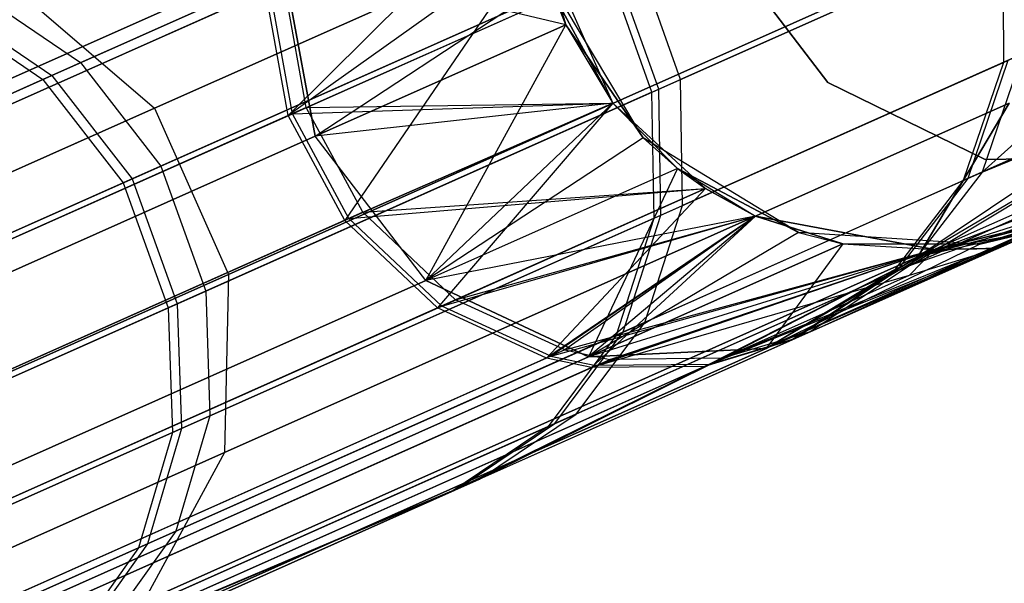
# Model space of a CAD drawing. Extents: x 0.3 to 7.1, y -3.38 to 3.38.
# Tile 594 of 604: x 6.48 to 6.74, y 1.15 to 1.3. Entities that reach past the tile are written whole.
import ezdxf

# ---------------------------------------------------------------- set-up
doc = ezdxf.new("R2010")
doc.units = 0
doc.header["$LTSCALE"] = 2.54
doc.layers.get('0').update_dxf_attribs({"linetype": 'CONTINUOUS'})

# ---------------------------------------------------------------- blocks, each defined once
blk = doc.blocks.new('SINGLES_AVVSTL_STL')
at = {"color": 0}
for p, q in [((6.51137, 1.27955, 18.83209), (6.71942, 1.37218, 18.18647)), ((6.51137, 1.27955, 18.83209), (6.71942, 1.37218, 18.18647)), ((6.71942, 1.37218, 22.5024), (6.51137, 1.27955, 21.85677)), ((6.71942, 1.37218, 22.5024), (6.51137, 1.27955, 21.85677)), ((6.49192, 1.29157, 53.21898), (6.6166, 1.34708, 52.89401)), ((6.49192, 1.29157, 53.21898), (6.6166, 1.34708, 52.89401)), ((6.60909, 1.34374, 56.5332), (6.48203, 1.28717, 56.20934)), ((6.60909, 1.34374, 56.5332), (6.48203, 1.28717, 56.20934)), ((6.48437, 1.28821, 60.12035), (6.61086, 1.34453, 59.79626)), ((6.48437, 1.28821, 60.12035), (6.61086, 1.34453, 59.79626)), ((6.611, 1.34187, 57.56742), (6.54655, 1.27764, 56.91467)), ((6.611, 1.34187, 57.56742), (6.54655, 1.27764, 56.91467)), ((6.72924, 1.26278, 52.54873), (6.81079, 1.33579, 51.88278)), ((6.72924, 1.26278, 52.54873), (6.81079, 1.33579, 51.88278)), ((6.53084, 1.23582, 18.83209), (6.73889, 1.32845, 18.18647)), ((6.53084, 1.23582, 18.83209), (6.73889, 1.32845, 18.18647)), ((6.73889, 1.32845, 22.5024), (6.53084, 1.23582, 21.85677)), ((6.73889, 1.32845, 22.5024), (6.53084, 1.23582, 21.85677)), ((6.73974, 1.32714, 52.55688), (6.64984, 1.28711, 52.89613)), ((6.73974, 1.32714, 52.55688), (6.64984, 1.28711, 52.89613)), ((6.61256, 1.3246, 57.56742), (6.54655, 1.27764, 56.91467)), ((6.61256, 1.3246, 57.56742), (6.54655, 1.27764, 56.91467)), ((6.61256, 1.3246, 57.56742), (6.56144, 1.25008, 56.91411)), ((6.61256, 1.3246, 57.56742), (6.56144, 1.25008, 56.91411)), ((6.61256, 1.3246, 23.18265), (6.61964, 1.30156, 23.18265)), ((6.61256, 1.3246, 23.18265), (6.61964, 1.30156, 23.18265)), ((6.61256, 1.3246, 57.56742), (6.63203, 1.28088, 57.56742)), ((6.61256, 1.3246, 57.56742), (6.63203, 1.28088, 57.56742)), ((6.64231, 1.28376, 56.53104), (6.73468, 1.32488, 56.8695)), ((6.64231, 1.28376, 56.53104), (6.73468, 1.32488, 56.8695)), ((6.64408, 1.28455, 59.79841), (6.73587, 1.32542, 59.4598)), ((6.64408, 1.28455, 59.79841), (6.73587, 1.32542, 59.4598)), ((6.73468, 1.32488, 56.8695), (6.73479, 1.29161, 56.87267)), ((6.73468, 1.32488, 56.8695), (6.73479, 1.29161, 56.87267)), ((6.68858, 1.28631, 1.9), (6.66064, 1.32291, 1.9)), ((6.66064, 1.32291, 1.7), (6.68858, 1.28631, 1.7)), ((6.66064, 1.32291, 1.7), (6.68858, 1.28631, 1.7)), ((6.68858, 1.28631, 1.9), (6.66064, 1.32291, 1.9)), ((6.34965, 1.23222, 18.75099), (6.54497, 1.31918, 18.14485)), ((6.34965, 1.23222, 18.75099), (6.54497, 1.31918, 18.14485)), ((6.54497, 1.31918, 22.54401), (6.34965, 1.23222, 21.93788)), ((6.54497, 1.31918, 22.54401), (6.34965, 1.23222, 21.93788)), ((6.51306, 1.26437, 53.22303), (6.63812, 1.32005, 52.89709)), ((6.51306, 1.26437, 53.22303), (6.63812, 1.32005, 52.89709)), ((6.55368, 1.27219, 18.14229), (6.54497, 1.31918, 18.14485)), ((6.55368, 1.27219, 18.14229), (6.54497, 1.31918, 18.14485)), ((6.54497, 1.31918, 22.54401), (6.55368, 1.27219, 22.54658)), ((6.61964, 1.30156, 23.18265), (6.54497, 1.31918, 22.54401)), ((6.61964, 1.30156, 23.18265), (6.54497, 1.31918, 22.54401)), ((6.54497, 1.31918, 22.54401), (6.55368, 1.27219, 22.54658)), ((6.64984, 1.28711, 52.89613), (6.63812, 1.32005, 52.89709)), ((6.64984, 1.28711, 52.89613), (6.63812, 1.32005, 52.89709)), ((6.63059, 1.31669, 56.53007), (6.50314, 1.25995, 56.20522)), ((6.63059, 1.31669, 56.53007), (6.50314, 1.25995, 56.20522)), ((6.50549, 1.261, 60.12446), (6.63236, 1.31749, 59.79938)), ((6.50549, 1.261, 60.12446), (6.63236, 1.31749, 59.79938)), ((6.64231, 1.28376, 56.53104), (6.63059, 1.31669, 56.53007)), ((6.64231, 1.28376, 56.53104), (6.63059, 1.31669, 56.53007)), ((6.64408, 1.28455, 59.79841), (6.63236, 1.31749, 59.79938)), ((6.64408, 1.28455, 59.79841), (6.63236, 1.31749, 59.79938)), ((6.79061, 1.31646, 57.21768), (6.73479, 1.29161, 56.87267)), ((6.79061, 1.31646, 57.21768), (6.73479, 1.29161, 56.87267)), ((6.54538, 1.31265, 52.51508), (6.34386, 1.22293, 53.13872)), ((6.54538, 1.31265, 52.51508), (6.34386, 1.22293, 53.13872)), ((6.55129, 1.27975, 52.51326), (6.54538, 1.31265, 52.51508)), ((6.55129, 1.27975, 52.51326), (6.54538, 1.31265, 52.51508)), ((6.55368, 1.27219, 18.14229), (6.61541, 1.31287, 17.50622)), ((6.55368, 1.27219, 18.14229), (6.61541, 1.31287, 17.50622)), ((6.64, 1.27181, 1.70622), (6.61541, 1.31287, 1.70622)), ((6.61541, 1.31287, 17.50622), (6.61964, 1.30156, 17.50622)), ((6.61541, 1.31287, 1.70622), (6.61964, 1.30156, 17.50622)), ((6.61541, 1.31287, 17.50622), (6.61964, 1.30156, 17.50622)), ((6.61541, 1.31287, 1.70622), (6.61964, 1.30156, 17.50622)), ((6.64, 1.27181, 1.70622), (6.61541, 1.31287, 1.70622)), ((6.54063, 1.31054, 56.91279), (6.33456, 1.21879, 56.29091)), ((6.54063, 1.31054, 56.91279), (6.33456, 1.21879, 56.29091)), ((6.33676, 1.21977, 60.03909), (6.54175, 1.31103, 59.41686)), ((6.33676, 1.21977, 60.03909), (6.54175, 1.31103, 59.41686)), ((6.46571, 1.30931, 53.21075), (6.49192, 1.29157, 53.21898)), ((6.46571, 1.30931, 53.21075), (6.49192, 1.29157, 53.21898)), ((6.47585, 1.31013, 18.82238), (6.51137, 1.27955, 18.83209)), ((6.47585, 1.31013, 18.82238), (6.51137, 1.27955, 18.83209)), ((6.47585, 1.31013, 21.86649), (6.51137, 1.27955, 21.85677)), ((6.47585, 1.31013, 21.86649), (6.51137, 1.27955, 21.85677)), ((6.54655, 1.27764, 56.91467), (6.54063, 1.31054, 56.91279)), ((6.54655, 1.27764, 56.91467), (6.54063, 1.31054, 56.91279)), ((6.54767, 1.27814, 59.41499), (6.54175, 1.31103, 59.41686)), ((6.54767, 1.27814, 59.41499), (6.54175, 1.31103, 59.41686)), ((6.54767, 1.27814, 59.41499), (6.61672, 1.30888, 58.76742)), ((6.54767, 1.27814, 59.41499), (6.61672, 1.30888, 58.76742)), ((6.55129, 1.27975, 52.51326), (6.61672, 1.30888, 51.88278)), ((6.55129, 1.27975, 52.51326), (6.61672, 1.30888, 51.88278)), ((6.61964, 1.30156, 23.18265), (6.61672, 1.30888, 51.88278)), ((6.61964, 1.30156, 23.18265), (6.61672, 1.30888, 51.88278)), ((6.63203, 1.28088, 51.88278), (6.61672, 1.30888, 51.88278)), ((6.63203, 1.28088, 51.88278), (6.61672, 1.30888, 51.88278)), ((6.61672, 1.30888, 58.76742), (6.63203, 1.28088, 58.76742)), ((6.63203, 1.28088, 57.56742), (6.61672, 1.30888, 58.76742)), ((6.63203, 1.28088, 57.56742), (6.61672, 1.30888, 58.76742)), ((6.61672, 1.30888, 58.76742), (6.63203, 1.28088, 58.76742)), ((6.45588, 1.30493, 56.21771), (6.48203, 1.28717, 56.20934)), ((6.45588, 1.30493, 56.21771), (6.48203, 1.28717, 56.20934)), ((6.4582, 1.30597, 60.11202), (6.48437, 1.28821, 60.12035)), ((6.4582, 1.30597, 60.11202), (6.48437, 1.28821, 60.12035)), ((6.61964, 1.30156, 17.50622), (6.55368, 1.27219, 18.14229)), ((6.61964, 1.30156, 17.50622), (6.55368, 1.27219, 18.14229)), ((6.55368, 1.27219, 22.54658), (6.61964, 1.30156, 23.18265)), ((6.55368, 1.27219, 22.54658), (6.61964, 1.30156, 23.18265)), ((6.58278, 1.23427, 18.14485), (6.61964, 1.30156, 17.50622)), ((6.58278, 1.23427, 18.14485), (6.61964, 1.30156, 17.50622)), ((6.61964, 1.30156, 17.50622), (6.64, 1.27181, 17.50622)), ((6.64, 1.27181, 1.70622), (6.61964, 1.30156, 17.50622)), ((6.64, 1.27181, 1.70622), (6.61964, 1.30156, 17.50622)), ((6.61964, 1.30156, 17.50622), (6.64, 1.27181, 17.50622)), ((6.61964, 1.30156, 23.18265), (6.63203, 1.28088, 51.88278)), ((6.61964, 1.30156, 23.18265), (6.63203, 1.28088, 51.88278)), ((6.61964, 1.30156, 23.18265), (6.63203, 1.28088, 23.18265)), ((6.61964, 1.30156, 23.18265), (6.63203, 1.28088, 23.18265)), ((6.80202, 1.30082, 17.50622), (6.71231, 1.24046, 18.17265)), ((6.80202, 1.30082, 17.50622), (6.71231, 1.24046, 18.17265)), ((6.73983, 1.29385, 52.55382), (6.65034, 1.254, 52.89152)), ((6.73983, 1.29385, 52.55382), (6.65034, 1.254, 52.89152)), ((6.73983, 1.29385, 52.55382), (6.72924, 1.26278, 52.54873)), ((6.73983, 1.29385, 52.55382), (6.72924, 1.26278, 52.54873)), ((6.16065, 1.14408, 53.78696), (6.49192, 1.29157, 53.21898)), ((6.16065, 1.14408, 53.78696), (6.49192, 1.29157, 53.21898)), ((6.49192, 1.29157, 53.21898), (6.51306, 1.26437, 53.22303)), ((6.49192, 1.29157, 53.21898), (6.51306, 1.26437, 53.22303)), ((6.64285, 1.25067, 56.53575), (6.73479, 1.29161, 56.87267)), ((6.64285, 1.25067, 56.53575), (6.73479, 1.29161, 56.87267)), ((6.64461, 1.25146, 59.79373), (6.73598, 1.29213, 59.45665)), ((6.64461, 1.25146, 59.79373), (6.73598, 1.29213, 59.45665)), ((6.73479, 1.29161, 56.87267), (6.72423, 1.26055, 56.87794)), ((6.73479, 1.29161, 56.87267), (6.72423, 1.26055, 56.87794)), ((6.73598, 1.29213, 59.45665), (6.72541, 1.26108, 59.45143)), ((6.73598, 1.29213, 59.45665), (6.72541, 1.26108, 59.45143)), ((6.1481, 1.13849, 60.68847), (6.48437, 1.28821, 60.12035)), ((6.1481, 1.13849, 60.68847), (6.48437, 1.28821, 60.12035)), ((6.48437, 1.28821, 60.12035), (6.50549, 1.261, 60.12446)), ((6.48437, 1.28821, 60.12035), (6.50549, 1.261, 60.12446)), ((6.71038, 1.23829, 52.54254), (6.79637, 1.29015, 51.88278)), ((6.71038, 1.23829, 52.54254), (6.79637, 1.29015, 51.88278)), ((6.71231, 1.24046, 22.51622), (6.79637, 1.29015, 23.18265)), ((6.71231, 1.24046, 22.51622), (6.79637, 1.29015, 23.18265)), ((6.72924, 1.26278, 52.54873), (6.79637, 1.29015, 51.88278)), ((6.72924, 1.26278, 52.54873), (6.79637, 1.29015, 51.88278)), ((6.48203, 1.28717, 56.20934), (6.17573, 1.15079, 55.68382)), ((6.48203, 1.28717, 56.20934), (6.17573, 1.15079, 55.68382)), ((6.48203, 1.28717, 56.20934), (6.50314, 1.25995, 56.20522)), ((6.48203, 1.28717, 56.20934), (6.50314, 1.25995, 56.20522)), ((6.5249, 1.23148, 53.22177), (6.64984, 1.28711, 52.89613)), ((6.5249, 1.23148, 53.22177), (6.64984, 1.28711, 52.89613)), ((6.65034, 1.254, 52.89152), (6.64984, 1.28711, 52.89613)), ((6.65034, 1.254, 52.89152), (6.64984, 1.28711, 52.89613)), ((6.72997, 1.26611, 1.9), (6.68858, 1.28631, 1.9)), ((6.68858, 1.28631, 1.7), (6.72997, 1.26611, 1.7)), ((6.68858, 1.28631, 1.7), (6.72997, 1.26611, 1.7)), ((6.68858, 1.28631, 1.7), (6.68858, 1.28631, 1.9)), ((6.72997, 1.26611, 1.9), (6.68858, 1.28631, 1.9)), ((6.68858, 1.28631, 1.7), (6.68858, 1.28631, 1.9)), ((6.72541, 1.26108, 59.45143), (6.77992, 1.28535, 59.11172)), ((6.72541, 1.26108, 59.45143), (6.77992, 1.28535, 59.11172)), ((6.64231, 1.28376, 56.53104), (6.51498, 1.22707, 56.2065)), ((6.64231, 1.28376, 56.53104), (6.51498, 1.22707, 56.2065)), ((6.51733, 1.22812, 60.12318), (6.64408, 1.28455, 59.79841)), ((6.51733, 1.22812, 60.12318), (6.64408, 1.28455, 59.79841)), ((6.64285, 1.25067, 56.53575), (6.64231, 1.28376, 56.53104)), ((6.64285, 1.25067, 56.53575), (6.64231, 1.28376, 56.53104)), ((6.64461, 1.25146, 59.79373), (6.64408, 1.28455, 59.79841)), ((6.64461, 1.25146, 59.79373), (6.64408, 1.28455, 59.79841)), ((6.77962, 1.28521, 57.22032), (6.72423, 1.26055, 56.87794)), ((6.77962, 1.28521, 57.22032), (6.72423, 1.26055, 56.87794)), ((6.5298, 1.18897, 18.82238), (6.73632, 1.28092, 18.18148)), ((6.5298, 1.18897, 18.82238), (6.73632, 1.28092, 18.18148)), ((6.73632, 1.28092, 22.50739), (6.5298, 1.18897, 21.86649)), ((6.73632, 1.28092, 22.50739), (6.5298, 1.18897, 21.86649)), ((6.54767, 1.27814, 59.41499), (6.63203, 1.28088, 58.76742)), ((6.54767, 1.27814, 59.41499), (6.63203, 1.28088, 58.76742)), ((6.55129, 1.27975, 52.51326), (6.63203, 1.28088, 51.88278)), ((6.55129, 1.27975, 52.51326), (6.63203, 1.28088, 51.88278)), ((6.63203, 1.28088, 23.18265), (6.55368, 1.27219, 22.54658)), ((6.63203, 1.28088, 23.18265), (6.55368, 1.27219, 22.54658)), ((6.63203, 1.28088, 57.56742), (6.56144, 1.25008, 56.91411)), ((6.63203, 1.28088, 57.56742), (6.56144, 1.25008, 56.91411)), ((6.56255, 1.25058, 59.41555), (6.63203, 1.28088, 58.76742)), ((6.56255, 1.25058, 59.41555), (6.63203, 1.28088, 58.76742)), ((6.56618, 1.25219, 52.5138), (6.63203, 1.28088, 51.88278)), ((6.56618, 1.25219, 52.5138), (6.63203, 1.28088, 51.88278)), ((6.63203, 1.28088, 23.18265), (6.58278, 1.23427, 22.54401)), ((6.63203, 1.28088, 23.18265), (6.58278, 1.23427, 22.54401)), ((6.63203, 1.28088, 57.56742), (6.58587, 1.22702, 56.91105)), ((6.63203, 1.28088, 57.56742), (6.58587, 1.22702, 56.91105)), ((6.63203, 1.28088, 23.18265), (6.63203, 1.28088, 51.88278)), ((6.63203, 1.28088, 23.18265), (6.63203, 1.28088, 51.88278)), ((6.63203, 1.28088, 23.18265), (6.65643, 1.25843, 51.88278)), ((6.65643, 1.25843, 51.88278), (6.63203, 1.28088, 51.88278)), ((6.63203, 1.28088, 23.18265), (6.65643, 1.25843, 51.88278)), ((6.63203, 1.28088, 23.18265), (6.64901, 1.26376, 23.18265)), ((6.63203, 1.28088, 23.18265), (6.64901, 1.26376, 23.18265)), ((6.65643, 1.25843, 51.88278), (6.63203, 1.28088, 51.88278)), ((6.63203, 1.28088, 58.76742), (6.65643, 1.25843, 58.76742)), ((6.63203, 1.28088, 57.56742), (6.63203, 1.28088, 58.76742)), ((6.63203, 1.28088, 57.56742), (6.63203, 1.28088, 58.76742)), ((6.63203, 1.28088, 57.56742), (6.65643, 1.25843, 57.56742)), ((6.63203, 1.28088, 58.76742), (6.65643, 1.25843, 58.76742)), ((6.63203, 1.28088, 57.56742), (6.65643, 1.25843, 57.56742)), ((6.73632, 1.28092, 18.18148), (6.71231, 1.24046, 18.17265)), ((6.73632, 1.28092, 18.18148), (6.71231, 1.24046, 18.17265)), ((6.71231, 1.24046, 22.51622), (6.73632, 1.28092, 22.50739)), ((6.71231, 1.24046, 22.51622), (6.73632, 1.28092, 22.50739)), ((6.1764, 1.13041, 19.41024), (6.51137, 1.27955, 18.83209)), ((6.1764, 1.13041, 19.41024), (6.51137, 1.27955, 18.83209)), ((6.51137, 1.27955, 21.85677), (6.1764, 1.13041, 21.27863)), ((6.51137, 1.27955, 21.85677), (6.1764, 1.13041, 21.27863)), ((6.54655, 1.27764, 56.91467), (6.34108, 1.18616, 56.29459)), ((6.54655, 1.27764, 56.91467), (6.34108, 1.18616, 56.29459)), ((6.34328, 1.18714, 60.03543), (6.54767, 1.27814, 59.41499)), ((6.34328, 1.18714, 60.03543), (6.54767, 1.27814, 59.41499)), ((6.55129, 1.27975, 52.51326), (6.35035, 1.19029, 53.13511)), ((6.55129, 1.27975, 52.51326), (6.35035, 1.19029, 53.13511)), ((6.51137, 1.27955, 18.83209), (6.53084, 1.23582, 18.83209)), ((6.51137, 1.27955, 18.83209), (6.53084, 1.23582, 18.83209)), ((6.51137, 1.27955, 21.85677), (6.53084, 1.23582, 21.85677)), ((6.51137, 1.27955, 21.85677), (6.53084, 1.23582, 21.85677)), ((6.56144, 1.25008, 56.91411), (6.54655, 1.27764, 56.91467)), ((6.56144, 1.25008, 56.91411), (6.54655, 1.27764, 56.91467)), ((6.56255, 1.25058, 59.41555), (6.54767, 1.27814, 59.41499)), ((6.56255, 1.25058, 59.41555), (6.54767, 1.27814, 59.41499)), ((6.56618, 1.25219, 52.5138), (6.55129, 1.27975, 52.51326)), ((6.56618, 1.25219, 52.5138), (6.55129, 1.27975, 52.51326)), ((6.55368, 1.27219, 18.14229), (6.35914, 1.18557, 18.74598)), ((6.55368, 1.27219, 18.14229), (6.35914, 1.18557, 18.74598)), ((6.35914, 1.18557, 21.94289), (6.55368, 1.27219, 22.54658)), ((6.35914, 1.18557, 21.94289), (6.55368, 1.27219, 22.54658)), ((6.58278, 1.23427, 18.14485), (6.55368, 1.27219, 18.14229)), ((6.58278, 1.23427, 18.14485), (6.55368, 1.27219, 18.14229)), ((6.58278, 1.23427, 22.54401), (6.55368, 1.27219, 22.54658)), ((6.58278, 1.23427, 22.54401), (6.55368, 1.27219, 22.54658)), ((6.64, 1.27181, 17.50622), (6.58278, 1.23427, 18.14485)), ((6.64, 1.27181, 17.50622), (6.58278, 1.23427, 18.14485)), ((6.68086, 1.24688, 1.70622), (6.64, 1.27181, 1.70622)), ((6.64, 1.27181, 17.50622), (6.64901, 1.26376, 17.50622)), ((6.64, 1.27181, 1.70622), (6.64, 1.27181, 17.50622)), ((6.64, 1.27181, 1.70622), (6.64, 1.27181, 17.50622)), ((6.64, 1.27181, 1.70622), (6.64901, 1.26376, 17.50622)), ((6.64, 1.27181, 17.50622), (6.64901, 1.26376, 17.50622)), ((6.64, 1.27181, 1.70622), (6.64901, 1.26376, 17.50622)), ((6.68086, 1.24688, 1.70622), (6.64, 1.27181, 1.70622)), ((6.78142, 1.27124, 17.50622), (6.71231, 1.24046, 18.17265)), ((6.78142, 1.27124, 17.50622), (6.71231, 1.24046, 18.17265)), ((6.78142, 1.27124, 23.18265), (6.71231, 1.24046, 22.51622)), ((6.78142, 1.27124, 23.18265), (6.71231, 1.24046, 22.51622)), ((6.71038, 1.23829, 52.54254), (6.77885, 1.26877, 51.88278)), ((6.71038, 1.23829, 52.54254), (6.77885, 1.26877, 51.88278)), ((6.77601, 1.2666, 1.9), (6.72997, 1.26611, 1.9)), ((6.72997, 1.26611, 1.7), (6.77601, 1.2666, 1.7)), ((6.72997, 1.26611, 1.7), (6.77601, 1.2666, 1.7)), ((6.77601, 1.2666, 1.9), (6.72997, 1.26611, 1.9)), ((6.72997, 1.26611, 1.7), (6.72997, 1.26611, 1.9)), ((6.72997, 1.26611, 1.7), (6.72997, 1.26611, 1.9)), ((6.18079, 1.11643, 53.79274), (6.51306, 1.26437, 53.22303)), ((6.18079, 1.11643, 53.79274), (6.51306, 1.26437, 53.22303)), ((6.51306, 1.26437, 53.22303), (6.5249, 1.23148, 53.22177)), ((6.51306, 1.26437, 53.22303), (6.5249, 1.23148, 53.22177)), ((6.64901, 1.26376, 17.50622), (6.58278, 1.23427, 18.14485)), ((6.64901, 1.26376, 17.50622), (6.58278, 1.23427, 18.14485)), ((6.64901, 1.26376, 23.18265), (6.58278, 1.23427, 22.54401)), ((6.64901, 1.26376, 23.18265), (6.58278, 1.23427, 22.54401)), ((6.64901, 1.26376, 17.50622), (6.62561, 1.21413, 18.15197)), ((6.64901, 1.26376, 17.50622), (6.62561, 1.21413, 18.15197)), ((6.72924, 1.26278, 52.54873), (6.64042, 1.22324, 52.88387)), ((6.72924, 1.26278, 52.54873), (6.64042, 1.22324, 52.88387)), ((6.64901, 1.26376, 17.50622), (6.68086, 1.24688, 17.50622)), ((6.68086, 1.24688, 1.70622), (6.64901, 1.26376, 17.50622)), ((6.68086, 1.24688, 1.70622), (6.64901, 1.26376, 17.50622)), ((6.64901, 1.26376, 17.50622), (6.68086, 1.24688, 17.50622)), ((6.64901, 1.26376, 23.18265), (6.65643, 1.25843, 51.88278)), ((6.64901, 1.26376, 23.18265), (6.65643, 1.25843, 51.88278)), ((6.64901, 1.26376, 23.18265), (6.66959, 1.25121, 51.88278)), ((6.64901, 1.26376, 23.18265), (6.66959, 1.25121, 23.18265)), ((6.64901, 1.26376, 23.18265), (6.66959, 1.25121, 51.88278)), ((6.64901, 1.26376, 23.18265), (6.66959, 1.25121, 23.18265)), ((6.72924, 1.26278, 52.54873), (6.71038, 1.23829, 52.54254)), ((6.72924, 1.26278, 52.54873), (6.71038, 1.23829, 52.54254)), ((6.71231, 1.24046, 18.17265), (6.77235, 1.26326, 17.50622)), ((6.71231, 1.24046, 18.17265), (6.77235, 1.26326, 17.50622)), ((6.16819, 1.11082, 60.69431), (6.50549, 1.261, 60.12446)), ((6.16819, 1.11082, 60.69431), (6.50549, 1.261, 60.12446)), ((6.50314, 1.25995, 56.20522), (6.19591, 1.12316, 55.6781)), ((6.50314, 1.25995, 56.20522), (6.19591, 1.12316, 55.6781)), ((6.50314, 1.25995, 56.20522), (6.51498, 1.22707, 56.2065)), ((6.50314, 1.25995, 56.20522), (6.51498, 1.22707, 56.2065)), ((6.50549, 1.261, 60.12446), (6.51733, 1.22812, 60.12318)), ((6.50549, 1.261, 60.12446), (6.51733, 1.22812, 60.12318)), ((6.63298, 1.21992, 56.54358), (6.72423, 1.26055, 56.87794)), ((6.63298, 1.21992, 56.54358), (6.72423, 1.26055, 56.87794)), ((6.63474, 1.22071, 59.78594), (6.72541, 1.26108, 59.45143)), ((6.63474, 1.22071, 59.78594), (6.72541, 1.26108, 59.45143)), ((6.72423, 1.26055, 56.87794), (6.70542, 1.23608, 56.88436)), ((6.72423, 1.26055, 56.87794), (6.70542, 1.23608, 56.88436)), ((6.7603, 1.26051, 57.22356), (6.70542, 1.23608, 56.88436)), ((6.7603, 1.26051, 57.22356), (6.70542, 1.23608, 56.88436)), ((6.72541, 1.26108, 59.45143), (6.70659, 1.2366, 59.44506)), ((6.72541, 1.26108, 59.45143), (6.70659, 1.2366, 59.44506)), ((6.70659, 1.2366, 59.44506), (6.76059, 1.26065, 59.10852)), ((6.70659, 1.2366, 59.44506), (6.76059, 1.26065, 59.10852)), ((6.73332, 1.24271, 57.22728), (6.7603, 1.26051, 57.22356)), ((6.73332, 1.24271, 57.22728), (6.7603, 1.26051, 57.22356)), ((6.76059, 1.26065, 59.10852), (6.73361, 1.24284, 59.10483)), ((6.76059, 1.26065, 59.10852), (6.73361, 1.24284, 59.10483)), ((6.56255, 1.25058, 59.41555), (6.65643, 1.25843, 58.76742)), ((6.56255, 1.25058, 59.41555), (6.65643, 1.25843, 58.76742)), ((6.56618, 1.25219, 52.5138), (6.65643, 1.25843, 51.88278)), ((6.56618, 1.25219, 52.5138), (6.65643, 1.25843, 51.88278)), ((6.65643, 1.25843, 57.56742), (6.58587, 1.22702, 56.91105)), ((6.65643, 1.25843, 57.56742), (6.58587, 1.22702, 56.91105)), ((6.58699, 1.22752, 59.41859), (6.65643, 1.25843, 58.76742)), ((6.58699, 1.22752, 59.41859), (6.65643, 1.25843, 58.76742)), ((6.59063, 1.22914, 52.51676), (6.65643, 1.25843, 51.88278)), ((6.59063, 1.22914, 52.51676), (6.65643, 1.25843, 51.88278)), ((6.65643, 1.25843, 57.56742), (6.61458, 1.21384, 56.90612)), ((6.65643, 1.25843, 57.56742), (6.61458, 1.21384, 56.90612)), ((6.66959, 1.25121, 51.88278), (6.65643, 1.25843, 51.88278)), ((6.66959, 1.25121, 51.88278), (6.65643, 1.25843, 51.88278)), ((6.65643, 1.25843, 58.76742), (6.66959, 1.25121, 58.76742)), ((6.65643, 1.25843, 57.56742), (6.65643, 1.25843, 58.76742)), ((6.65643, 1.25843, 57.56742), (6.65643, 1.25843, 58.76742)), ((6.65643, 1.25843, 57.56742), (6.66959, 1.25121, 57.56742)), ((6.65643, 1.25843, 58.76742), (6.66959, 1.25121, 58.76742)), ((6.65643, 1.25843, 57.56742), (6.66959, 1.25121, 57.56742)), ((6.68394, 1.22072, 52.53541), (6.76239, 1.25645, 51.88278)), ((6.68394, 1.22072, 52.53541), (6.76239, 1.25645, 51.88278)), ((6.71038, 1.23829, 52.54254), (6.76239, 1.25645, 51.88278)), ((6.71038, 1.23829, 52.54254), (6.76239, 1.25645, 51.88278)), ((6.76239, 1.25645, 23.18265), (6.71231, 1.24046, 22.51622)), ((6.76239, 1.25645, 23.18265), (6.71231, 1.24046, 22.51622)), ((6.73332, 1.24271, 57.22728), (6.76239, 1.25645, 57.56742)), ((6.73332, 1.24271, 57.22728), (6.76239, 1.25645, 57.56742)), ((6.76239, 1.25645, 58.76742), (6.73361, 1.24284, 59.10483)), ((6.76239, 1.25645, 58.76742), (6.73361, 1.24284, 59.10483)), ((6.56618, 1.25219, 52.5138), (6.36507, 1.16265, 53.13619)), ((6.56618, 1.25219, 52.5138), (6.36507, 1.16265, 53.13619)), ((6.52597, 1.19863, 53.21568), (6.65034, 1.254, 52.89152)), ((6.52597, 1.19863, 53.21568), (6.65034, 1.254, 52.89152)), ((6.59063, 1.22914, 52.51676), (6.56618, 1.25219, 52.5138)), ((6.59063, 1.22914, 52.51676), (6.56618, 1.25219, 52.5138)), ((6.64042, 1.22324, 52.88387), (6.65034, 1.254, 52.89152)), ((6.64042, 1.22324, 52.88387), (6.65034, 1.254, 52.89152)), ((6.56144, 1.25008, 56.91411), (6.35579, 1.15852, 56.29348)), ((6.56144, 1.25008, 56.91411), (6.35579, 1.15852, 56.29348)), ((6.35799, 1.1595, 60.03653), (6.56255, 1.25058, 59.41555)), ((6.35799, 1.1595, 60.03653), (6.56255, 1.25058, 59.41555)), ((6.64285, 1.25067, 56.53575), (6.5161, 1.19424, 56.2127)), ((6.64285, 1.25067, 56.53575), (6.5161, 1.19424, 56.2127)), ((6.51844, 1.19528, 60.11702), (6.64461, 1.25146, 59.79373)), ((6.51844, 1.19528, 60.11702), (6.64461, 1.25146, 59.79373)), ((6.58587, 1.22702, 56.91105), (6.56144, 1.25008, 56.91411)), ((6.58587, 1.22702, 56.91105), (6.56144, 1.25008, 56.91411)), ((6.58699, 1.22752, 59.41859), (6.56255, 1.25058, 59.41555)), ((6.58699, 1.22752, 59.41859), (6.56255, 1.25058, 59.41555)), ((6.66959, 1.25121, 23.18265), (6.58278, 1.23427, 22.54401)), ((6.66959, 1.25121, 23.18265), (6.58278, 1.23427, 22.54401)), ((6.58699, 1.22752, 59.41859), (6.66959, 1.25121, 58.76742)), ((6.58699, 1.22752, 59.41859), (6.66959, 1.25121, 58.76742)), ((6.59063, 1.22914, 52.51676), (6.66959, 1.25121, 51.88278)), ((6.59063, 1.22914, 52.51676), (6.66959, 1.25121, 51.88278)), ((6.66959, 1.25121, 57.56742), (6.61458, 1.21384, 56.90612)), ((6.66959, 1.25121, 57.56742), (6.61458, 1.21384, 56.90612)), ((6.66959, 1.25121, 58.76742), (6.61571, 1.21434, 59.42348)), ((6.66959, 1.25121, 58.76742), (6.61571, 1.21434, 59.42348)), ((6.66959, 1.25121, 51.88278), (6.61938, 1.21598, 52.52152)), ((6.66959, 1.25121, 51.88278), (6.61938, 1.21598, 52.52152)), ((6.66959, 1.25121, 23.18265), (6.62561, 1.21413, 22.5369)), ((6.66959, 1.25121, 23.18265), (6.62561, 1.21413, 22.5369)), ((6.66959, 1.25121, 57.56742), (6.62639, 1.21135, 56.9038)), ((6.66959, 1.25121, 57.56742), (6.62639, 1.21135, 56.9038)), ((6.63298, 1.21992, 56.54358), (6.64285, 1.25067, 56.53575)), ((6.63298, 1.21992, 56.54358), (6.64285, 1.25067, 56.53575)), ((6.63474, 1.22071, 59.78594), (6.64461, 1.25146, 59.79373)), ((6.63474, 1.22071, 59.78594), (6.64461, 1.25146, 59.79373)), ((6.75167, 1.25088, 51.88278), (6.66099, 1.21381, 52.52999)), ((6.75167, 1.25088, 51.88278), (6.66099, 1.21381, 52.52999)), ((6.66959, 1.25121, 23.18265), (6.66959, 1.25121, 51.88278)), ((6.66959, 1.25121, 23.18265), (6.66959, 1.25121, 51.88278)), ((6.66959, 1.25121, 23.18265), (6.69258, 1.24394, 23.18265)), ((6.69258, 1.24394, 23.18265), (6.66959, 1.25121, 51.88278)), ((6.69258, 1.24394, 23.18265), (6.66959, 1.25121, 51.88278)), ((6.71663, 1.24239, 51.88278), (6.66959, 1.25121, 51.88278)), ((6.66959, 1.25121, 23.18265), (6.69258, 1.24394, 23.18265)), ((6.71663, 1.24239, 51.88278), (6.66959, 1.25121, 51.88278)), ((6.66959, 1.25121, 58.76742), (6.71663, 1.24239, 58.76742)), ((6.66959, 1.25121, 57.56742), (6.66959, 1.25121, 58.76742)), ((6.66959, 1.25121, 57.56742), (6.71663, 1.24239, 57.56742)), ((6.66959, 1.25121, 58.76742), (6.71663, 1.24239, 58.76742)), ((6.66959, 1.25121, 57.56742), (6.66959, 1.25121, 58.76742)), ((6.66959, 1.25121, 57.56742), (6.71663, 1.24239, 57.56742)), ((6.75167, 1.25088, 23.18265), (6.67235, 1.21636, 22.52687)), ((6.75167, 1.25088, 23.18265), (6.67235, 1.21636, 22.52687)), ((6.68394, 1.22072, 52.53541), (6.75167, 1.25088, 51.88278)), ((6.68394, 1.22072, 52.53541), (6.75167, 1.25088, 51.88278)), ((6.75167, 1.25088, 17.50622), (6.71231, 1.24046, 18.17265)), ((6.75167, 1.25088, 17.50622), (6.71231, 1.24046, 18.17265)), ((6.75167, 1.25088, 23.18265), (6.71231, 1.24046, 22.51622)), ((6.75167, 1.25088, 23.18265), (6.71231, 1.24046, 22.51622)), ((6.75167, 1.25088, 51.88278), (6.71663, 1.24239, 51.88278)), ((6.75167, 1.25088, 51.88278), (6.71663, 1.24239, 51.88278)), ((6.71663, 1.24239, 58.76742), (6.75167, 1.25088, 58.76742)), ((6.71663, 1.24239, 57.56742), (6.75167, 1.25088, 57.56742)), ((6.71663, 1.24239, 58.76742), (6.75167, 1.25088, 58.76742)), ((6.71663, 1.24239, 57.56742), (6.75167, 1.25088, 57.56742)), ((6.75167, 1.25088, 1.70622), (6.72863, 1.2438, 1.70622)), ((6.75167, 1.25088, 17.50622), (6.72863, 1.2438, 1.70622)), ((6.75167, 1.25088, 1.70622), (6.72863, 1.2438, 1.70622)), ((6.75167, 1.25088, 17.50622), (6.72863, 1.2438, 1.70622)), ((6.73332, 1.24271, 57.22728), (6.75167, 1.25088, 57.56742)), ((6.73332, 1.24271, 57.22728), (6.75167, 1.25088, 57.56742)), ((6.73361, 1.24284, 59.10483), (6.75167, 1.25088, 58.76742)), ((6.73361, 1.24284, 59.10483), (6.75167, 1.25088, 58.76742)), ((6.68086, 1.24688, 17.50622), (6.62561, 1.21413, 18.15197)), ((6.68086, 1.24688, 17.50622), (6.62561, 1.21413, 18.15197)), ((6.74036, 1.24664, 17.50622), (6.67235, 1.21636, 18.162)), ((6.74036, 1.24664, 17.50622), (6.67235, 1.21636, 18.162)), ((6.74036, 1.24664, 23.18265), (6.67235, 1.21636, 22.52687)), ((6.74036, 1.24664, 23.18265), (6.67235, 1.21636, 22.52687)), ((6.72863, 1.2438, 1.70622), (6.68086, 1.24688, 1.70622)), ((6.68086, 1.24688, 17.50622), (6.69258, 1.24394, 17.50622)), ((6.68086, 1.24688, 1.70622), (6.68086, 1.24688, 17.50622)), ((6.68086, 1.24688, 1.70622), (6.68086, 1.24688, 17.50622)), ((6.68086, 1.24688, 1.70622), (6.69258, 1.24394, 17.50622)), ((6.68086, 1.24688, 17.50622), (6.69258, 1.24394, 17.50622)), ((6.68086, 1.24688, 1.70622), (6.69258, 1.24394, 17.50622)), ((6.72863, 1.2438, 1.70622), (6.68086, 1.24688, 1.70622)), ((6.74036, 1.24664, 17.50622), (6.71231, 1.24046, 18.17265)), ((6.74036, 1.24664, 17.50622), (6.71231, 1.24046, 18.17265)), ((6.71663, 1.24239, 23.18265), (6.74036, 1.24664, 23.18265)), ((6.74036, 1.24664, 23.18265), (6.71663, 1.24239, 51.88278)), ((6.74036, 1.24664, 23.18265), (6.71663, 1.24239, 51.88278)), ((6.71663, 1.24239, 23.18265), (6.74036, 1.24664, 23.18265)), ((6.72863, 1.2438, 17.50622), (6.74036, 1.24664, 17.50622)), ((6.74036, 1.24664, 17.50622), (6.72863, 1.2438, 1.70622)), ((6.74036, 1.24664, 17.50622), (6.72863, 1.2438, 1.70622)), ((6.72863, 1.2438, 17.50622), (6.74036, 1.24664, 17.50622)), ((6.62561, 1.21413, 18.15197), (6.69258, 1.24394, 17.50622)), ((6.62561, 1.21413, 18.15197), (6.69258, 1.24394, 17.50622)), ((6.69258, 1.24394, 23.18265), (6.62561, 1.21413, 22.5369)), ((6.69258, 1.24394, 23.18265), (6.62561, 1.21413, 22.5369)), ((6.69258, 1.24394, 17.50622), (6.67235, 1.21636, 18.162)), ((6.69258, 1.24394, 17.50622), (6.67235, 1.21636, 18.162)), ((6.69258, 1.24394, 17.50622), (6.72863, 1.2438, 17.50622)), ((6.72863, 1.2438, 1.70622), (6.69258, 1.24394, 17.50622)), ((6.72863, 1.2438, 1.70622), (6.69258, 1.24394, 17.50622)), ((6.69258, 1.24394, 17.50622), (6.72863, 1.2438, 17.50622)), ((6.69258, 1.24394, 23.18265), (6.71663, 1.24239, 51.88278)), ((6.69258, 1.24394, 23.18265), (6.71663, 1.24239, 23.18265)), ((6.69258, 1.24394, 23.18265), (6.71663, 1.24239, 51.88278)), ((6.69258, 1.24394, 23.18265), (6.71663, 1.24239, 23.18265)), ((6.61571, 1.21434, 59.42348), (6.71663, 1.24239, 58.76742)), ((6.61571, 1.21434, 59.42348), (6.71663, 1.24239, 58.76742)), ((6.61938, 1.21598, 52.52152), (6.71663, 1.24239, 51.88278)), ((6.61938, 1.21598, 52.52152), (6.71663, 1.24239, 51.88278)), ((6.71663, 1.24239, 23.18265), (6.62561, 1.21413, 22.5369)), ((6.71663, 1.24239, 23.18265), (6.62561, 1.21413, 22.5369)), ((6.71663, 1.24239, 57.56742), (6.62639, 1.21135, 56.9038)), ((6.71663, 1.24239, 57.56742), (6.62639, 1.21135, 56.9038)), ((6.62752, 1.21186, 59.42578), (6.71663, 1.24239, 58.76742)), ((6.62752, 1.21186, 59.42578), (6.71663, 1.24239, 58.76742)), ((6.6312, 1.2135, 52.52375), (6.71663, 1.24239, 51.88278)), ((6.6312, 1.2135, 52.52375), (6.71663, 1.24239, 51.88278)), ((6.65727, 1.21215, 59.43217), (6.73361, 1.24284, 59.10483)), ((6.65727, 1.21215, 59.43217), (6.73361, 1.24284, 59.10483)), ((6.71663, 1.24239, 58.76742), (6.65727, 1.21215, 59.43217)), ((6.71663, 1.24239, 58.76742), (6.65727, 1.21215, 59.43217)), ((6.71663, 1.24239, 51.88278), (6.66099, 1.21381, 52.52999)), ((6.71663, 1.24239, 51.88278), (6.66099, 1.21381, 52.52999)), ((6.72863, 1.2438, 17.50622), (6.67235, 1.21636, 18.162)), ((6.72863, 1.2438, 17.50622), (6.67235, 1.21636, 18.162)), ((6.71663, 1.24239, 23.18265), (6.67235, 1.21636, 22.52687)), ((6.71663, 1.24239, 23.18265), (6.67235, 1.21636, 22.52687)), ((6.73332, 1.24271, 57.22728), (6.67904, 1.21854, 56.89174)), ((6.73332, 1.24271, 57.22728), (6.67904, 1.21854, 56.89174)), ((6.68019, 1.21905, 59.43774), (6.73361, 1.24284, 59.10483)), ((6.68019, 1.21905, 59.43774), (6.73361, 1.24284, 59.10483)), ((6.73332, 1.24271, 57.22728), (6.70996, 1.23561, 57.2301)), ((6.73332, 1.24271, 57.22728), (6.70996, 1.23561, 57.2301)), ((6.71663, 1.24239, 57.56742), (6.70996, 1.23561, 57.2301)), ((6.71663, 1.24239, 57.56742), (6.70996, 1.23561, 57.2301)), ((6.71663, 1.24239, 58.76742), (6.73361, 1.24284, 59.10483)), ((6.71663, 1.24239, 58.76742), (6.73361, 1.24284, 59.10483)), ((6.71663, 1.24239, 57.56742), (6.73332, 1.24271, 57.22728)), ((6.71663, 1.24239, 57.56742), (6.73332, 1.24271, 57.22728)), ((6.71663, 1.24239, 23.18265), (6.71663, 1.24239, 51.88278)), ((6.71663, 1.24239, 23.18265), (6.71663, 1.24239, 51.88278)), ((6.71663, 1.24239, 57.56742), (6.71663, 1.24239, 58.76742)), ((6.71663, 1.24239, 57.56742), (6.71663, 1.24239, 58.76742)), ((6.72863, 1.2438, 1.70622), (6.72863, 1.2438, 17.50622)), ((6.72863, 1.2438, 1.70622), (6.72863, 1.2438, 17.50622)), ((6.50849, 1.14972, 18.80517), (6.71231, 1.24046, 18.17265)), ((6.50849, 1.14972, 18.80517), (6.71231, 1.24046, 18.17265)), ((6.71231, 1.24046, 22.51622), (6.50849, 1.14972, 21.8837)), ((6.71231, 1.24046, 22.51622), (6.50849, 1.14972, 21.8837)), ((6.71231, 1.24046, 18.17265), (6.67235, 1.21636, 18.162)), ((6.71231, 1.24046, 18.17265), (6.67235, 1.21636, 18.162)), ((6.67235, 1.21636, 22.52687), (6.71231, 1.24046, 22.51622)), ((6.67235, 1.21636, 22.52687), (6.71231, 1.24046, 22.51622)), ((6.61676, 1.19661, 59.77646), (6.70659, 1.2366, 59.44506)), ((6.61676, 1.19661, 59.77646), (6.70659, 1.2366, 59.44506)), ((6.71038, 1.23829, 52.54254), (6.62239, 1.19911, 52.87456)), ((6.71038, 1.23829, 52.54254), (6.62239, 1.19911, 52.87456)), ((6.70659, 1.2366, 59.44506), (6.68019, 1.21905, 59.43774)), ((6.70659, 1.2366, 59.44506), (6.68019, 1.21905, 59.43774)), ((6.71038, 1.23829, 52.54254), (6.68394, 1.22072, 52.53541)), ((6.71038, 1.23829, 52.54254), (6.68394, 1.22072, 52.53541)), ((6.19587, 1.08669, 19.41024), (6.53084, 1.23582, 18.83209)), ((6.19587, 1.08669, 19.41024), (6.53084, 1.23582, 18.83209)), ((6.53084, 1.23582, 21.85677), (6.19587, 1.08669, 21.27863)), ((6.53084, 1.23582, 21.85677), (6.19587, 1.08669, 21.27863)), ((6.38746, 1.14731, 18.75099), (6.58278, 1.23427, 18.14485)), ((6.38746, 1.14731, 18.75099), (6.58278, 1.23427, 18.14485)), ((6.58278, 1.23427, 22.54401), (6.38746, 1.14731, 21.93788)), ((6.58278, 1.23427, 22.54401), (6.38746, 1.14731, 21.93788)), ((6.53084, 1.23582, 18.83209), (6.5298, 1.18897, 18.82238)), ((6.53084, 1.23582, 18.83209), (6.5298, 1.18897, 18.82238)), ((6.53084, 1.23582, 21.85677), (6.5298, 1.18897, 21.86649)), ((6.53084, 1.23582, 21.85677), (6.5298, 1.18897, 21.86649)), ((6.58278, 1.23427, 18.14485), (6.62561, 1.21413, 18.15197)), ((6.58278, 1.23427, 18.14485), (6.62561, 1.21413, 18.15197)), ((6.62561, 1.21413, 22.5369), (6.58278, 1.23427, 22.54401)), ((6.62561, 1.21413, 22.5369), (6.58278, 1.23427, 22.54401)), ((6.70542, 1.23608, 56.88436), (6.61502, 1.19583, 56.55311)), ((6.70542, 1.23608, 56.88436), (6.61502, 1.19583, 56.55311)), ((6.70996, 1.23561, 57.2301), (6.62639, 1.21135, 56.9038)), ((6.70996, 1.23561, 57.2301), (6.62639, 1.21135, 56.9038)), ((6.70996, 1.23561, 57.2301), (6.65612, 1.21164, 56.89735)), ((6.70996, 1.23561, 57.2301), (6.65612, 1.21164, 56.89735)), ((6.70542, 1.23608, 56.88436), (6.67904, 1.21854, 56.89174)), ((6.70542, 1.23608, 56.88436), (6.67904, 1.21854, 56.89174)), ((6.19293, 1.08368, 53.79094), (6.5249, 1.23148, 53.22177)), ((6.19293, 1.08368, 53.79094), (6.5249, 1.23148, 53.22177)), ((6.5249, 1.23148, 53.22177), (6.52597, 1.19863, 53.21568)), ((6.5249, 1.23148, 53.22177), (6.52597, 1.19863, 53.21568)), ((6.59063, 1.22914, 52.51676), (6.38858, 1.13918, 53.14206)), ((6.59063, 1.22914, 52.51676), (6.38858, 1.13918, 53.14206)), ((6.61938, 1.21598, 52.52152), (6.59063, 1.22914, 52.51676)), ((6.61938, 1.21598, 52.52152), (6.59063, 1.22914, 52.51676)), ((6.18035, 1.07808, 60.69249), (6.51733, 1.22812, 60.12318)), ((6.18035, 1.07808, 60.69249), (6.51733, 1.22812, 60.12318)), ((6.51498, 1.22707, 56.2065), (6.20804, 1.09041, 55.67988)), ((6.51498, 1.22707, 56.2065), (6.20804, 1.09041, 55.67988)), ((6.58587, 1.22702, 56.91105), (6.37926, 1.13503, 56.28752)), ((6.58587, 1.22702, 56.91105), (6.37926, 1.13503, 56.28752)), ((6.38147, 1.13601, 60.04247), (6.58699, 1.22752, 59.41859)), ((6.38147, 1.13601, 60.04247), (6.58699, 1.22752, 59.41859)), ((6.51498, 1.22707, 56.2065), (6.5161, 1.19424, 56.2127)), ((6.51498, 1.22707, 56.2065), (6.5161, 1.19424, 56.2127)), ((6.51733, 1.22812, 60.12318), (6.51844, 1.19528, 60.11702)), ((6.51733, 1.22812, 60.12318), (6.51844, 1.19528, 60.11702)), ((6.61458, 1.21384, 56.90612), (6.58587, 1.22702, 56.91105)), ((6.61458, 1.21384, 56.90612), (6.58587, 1.22702, 56.91105)), ((6.61571, 1.21434, 59.42348), (6.58699, 1.22752, 59.41859)), ((6.61571, 1.21434, 59.42348), (6.58699, 1.22752, 59.41859)), ((6.51699, 1.16828, 53.20558), (6.64042, 1.22324, 52.88387)), ((6.51699, 1.16828, 53.20558), (6.64042, 1.22324, 52.88387)), ((6.62239, 1.19911, 52.87456), (6.64042, 1.22324, 52.88387)), ((6.62239, 1.19911, 52.87456), (6.64042, 1.22324, 52.88387)), ((6.50952, 1.16496, 60.10678), (6.63474, 1.22071, 59.78594)), ((6.50952, 1.16496, 60.10678), (6.63474, 1.22071, 59.78594)), ((6.68394, 1.22072, 52.53541), (6.5969, 1.18197, 52.86384)), ((6.68394, 1.22072, 52.53541), (6.5969, 1.18197, 52.86384)), ((6.61676, 1.19661, 59.77646), (6.63474, 1.22071, 59.78594)), ((6.61676, 1.19661, 59.77646), (6.63474, 1.22071, 59.78594)), ((6.68394, 1.22072, 52.53541), (6.66099, 1.21381, 52.52999)), ((6.68394, 1.22072, 52.53541), (6.66099, 1.21381, 52.52999)), ((6.63298, 1.21992, 56.54358), (6.5072, 1.16392, 56.22296)), ((6.63298, 1.21992, 56.54358), (6.5072, 1.16392, 56.22296)), ((6.67904, 1.21854, 56.89174), (6.58961, 1.17872, 56.56407)), ((6.67904, 1.21854, 56.89174), (6.58961, 1.17872, 56.56407)), ((6.59133, 1.17949, 59.76556), (6.68019, 1.21905, 59.43774)), ((6.59133, 1.17949, 59.76556), (6.68019, 1.21905, 59.43774)), ((6.63298, 1.21992, 56.54358), (6.61502, 1.19583, 56.55311)), ((6.63298, 1.21992, 56.54358), (6.61502, 1.19583, 56.55311)), ((6.67904, 1.21854, 56.89174), (6.65612, 1.21164, 56.89735)), ((6.67904, 1.21854, 56.89174), (6.65612, 1.21164, 56.89735)), ((6.65727, 1.21215, 59.43217), (6.68019, 1.21905, 59.43774)), ((6.65727, 1.21215, 59.43217), (6.68019, 1.21905, 59.43774)), ((6.61938, 1.21598, 52.52152), (6.4158, 1.12534, 53.15153)), ((6.61938, 1.21598, 52.52152), (6.4158, 1.12534, 53.15153)), ((6.47179, 1.12706, 18.78441), (6.67235, 1.21636, 18.162)), ((6.47179, 1.12706, 18.78441), (6.67235, 1.21636, 18.162)), ((6.67235, 1.21636, 22.52687), (6.47179, 1.12706, 21.90446)), ((6.67235, 1.21636, 22.52687), (6.47179, 1.12706, 21.90446)), ((6.61938, 1.21598, 52.52152), (6.6312, 1.2135, 52.52375)), ((6.61938, 1.21598, 52.52152), (6.6312, 1.2135, 52.52375)), ((6.67235, 1.21636, 18.162), (6.62561, 1.21413, 18.15197)), ((6.67235, 1.21636, 18.162), (6.62561, 1.21413, 18.15197)), ((6.62561, 1.21413, 22.5369), (6.67235, 1.21636, 22.52687)), ((6.62561, 1.21413, 22.5369), (6.67235, 1.21636, 22.52687)), ((6.61458, 1.21384, 56.90612), (6.40641, 1.12116, 56.2779)), ((6.61458, 1.21384, 56.90612), (6.40641, 1.12116, 56.2779)), ((6.61571, 1.21434, 59.42348), (6.40864, 1.12215, 60.05206)), ((6.61571, 1.21434, 59.42348), (6.40864, 1.12215, 60.05206)), ((6.42692, 1.12254, 53.15596), (6.6312, 1.2135, 52.52375)), ((6.42692, 1.12254, 53.15596), (6.6312, 1.2135, 52.52375)), ((6.42811, 1.12619, 18.76485), (6.62561, 1.21413, 18.15197)), ((6.42811, 1.12619, 18.76485), (6.62561, 1.21413, 18.15197)), ((6.62561, 1.21413, 22.5369), (6.42811, 1.12619, 21.92401)), ((6.62561, 1.21413, 22.5369), (6.42811, 1.12619, 21.92401)), ((6.45472, 1.12197, 53.16833), (6.66099, 1.21381, 52.52999)), ((6.45472, 1.12197, 53.16833), (6.66099, 1.21381, 52.52999)), ((6.66099, 1.21381, 52.52999), (6.5969, 1.18197, 52.86384)), ((6.66099, 1.21381, 52.52999), (6.5969, 1.18197, 52.86384)), ((6.62639, 1.21135, 56.9038), (6.61458, 1.21384, 56.90612)), ((6.62639, 1.21135, 56.9038), (6.61458, 1.21384, 56.90612)), ((6.61571, 1.21434, 59.42348), (6.62752, 1.21186, 59.42578)), ((6.61571, 1.21434, 59.42348), (6.62752, 1.21186, 59.42578)), ((6.66099, 1.21381, 52.52999), (6.6312, 1.2135, 52.52375)), ((6.66099, 1.21381, 52.52999), (6.6312, 1.2135, 52.52375)), ((6.62639, 1.21135, 56.9038), (6.41749, 1.11835, 56.27339)), ((6.62639, 1.21135, 56.9038), (6.41749, 1.11835, 56.27339)), ((6.41973, 1.11934, 60.05654), (6.62752, 1.21186, 59.42578)), ((6.41973, 1.11934, 60.05654), (6.62752, 1.21186, 59.42578)), ((6.65612, 1.21164, 56.89735), (6.4452, 1.11773, 56.26082)), ((6.65612, 1.21164, 56.89735), (6.4452, 1.11773, 56.26082)), ((6.44745, 1.11874, 60.06907), (6.65727, 1.21215, 59.43217)), ((6.44745, 1.11874, 60.06907), (6.65727, 1.21215, 59.43217)), ((6.58961, 1.17872, 56.56407), (6.65612, 1.21164, 56.89735)), ((6.58961, 1.17872, 56.56407), (6.65612, 1.21164, 56.89735)), ((6.65727, 1.21215, 59.43217), (6.59133, 1.17949, 59.76556)), ((6.65727, 1.21215, 59.43217), (6.59133, 1.17949, 59.76556)), ((6.65612, 1.21164, 56.89735), (6.62639, 1.21135, 56.9038)), ((6.65612, 1.21164, 56.89735), (6.62639, 1.21135, 56.9038)), ((6.65727, 1.21215, 59.43217), (6.62752, 1.21186, 59.42578)), ((6.65727, 1.21215, 59.43217), (6.62752, 1.21186, 59.42578)), ((6.19552, 1.0515, 53.78226), (6.52597, 1.19863, 53.21568)), ((6.19552, 1.0515, 53.78226), (6.52597, 1.19863, 53.21568)), ((6.50011, 1.14467, 53.19327), (6.62239, 1.19911, 52.87456)), ((6.50011, 1.14467, 53.19327), (6.62239, 1.19911, 52.87456)), ((6.52597, 1.19863, 53.21568), (6.51699, 1.16828, 53.20558)), ((6.52597, 1.19863, 53.21568), (6.51699, 1.16828, 53.20558)), ((6.5969, 1.18197, 52.86384), (6.62239, 1.19911, 52.87456)), ((6.5969, 1.18197, 52.86384), (6.62239, 1.19911, 52.87456)), ((6.18299, 1.04593, 60.68373), (6.51844, 1.19528, 60.11702)), ((6.18299, 1.04593, 60.68373), (6.51844, 1.19528, 60.11702)), ((6.61502, 1.19583, 56.55311), (6.49041, 1.14035, 56.23547)), ((6.61502, 1.19583, 56.55311), (6.49041, 1.14035, 56.23547)), ((6.49271, 1.14137, 60.09432), (6.61676, 1.19661, 59.77646)), ((6.49271, 1.14137, 60.09432), (6.61676, 1.19661, 59.77646)), ((6.51844, 1.19528, 60.11702), (6.50952, 1.16496, 60.10678)), ((6.51844, 1.19528, 60.11702), (6.50952, 1.16496, 60.10678)), ((6.61502, 1.19583, 56.55311), (6.58961, 1.17872, 56.56407)), ((6.61502, 1.19583, 56.55311), (6.58961, 1.17872, 56.56407)), ((6.59133, 1.17949, 59.76556), (6.61676, 1.19661, 59.77646)), ((6.59133, 1.17949, 59.76556), (6.61676, 1.19661, 59.77646)), ((6.5161, 1.19424, 56.2127), (6.21055, 1.0582, 55.68846)), ((6.5161, 1.19424, 56.2127), (6.21055, 1.0582, 55.68846)), ((6.5161, 1.19424, 56.2127), (6.5072, 1.16392, 56.22296)), ((6.5161, 1.19424, 56.2127), (6.5072, 1.16392, 56.22296)), ((6.19729, 1.04092, 19.39629), (6.5298, 1.18897, 18.82238)), ((6.19729, 1.04092, 19.39629), (6.5298, 1.18897, 18.82238)), ((6.5298, 1.18897, 21.86649), (6.19729, 1.04092, 21.29258)), ((6.5298, 1.18897, 21.86649), (6.19729, 1.04092, 21.29258)), ((6.5298, 1.18897, 18.82238), (6.50849, 1.14972, 18.80517)), ((6.5298, 1.18897, 18.82238), (6.50849, 1.14972, 18.80517)), ((6.5298, 1.18897, 21.86649), (6.50849, 1.14972, 21.8837)), ((6.5298, 1.18897, 21.86649), (6.50849, 1.14972, 21.8837)), ((6.45472, 1.12197, 53.16833), (6.5969, 1.18197, 52.86384)), ((6.45472, 1.12197, 53.16833), (6.5969, 1.18197, 52.86384)), ((6.47594, 1.12811, 53.1791), (6.5969, 1.18197, 52.86384)), ((6.47594, 1.12811, 53.1791), (6.5969, 1.18197, 52.86384)), ((6.44745, 1.11874, 60.06907), (6.59133, 1.17949, 59.76556)), ((6.44745, 1.11874, 60.06907), (6.59133, 1.17949, 59.76556)), ((6.46862, 1.12485, 60.07997), (6.59133, 1.17949, 59.76556)), ((6.46862, 1.12485, 60.07997), (6.59133, 1.17949, 59.76556)), ((6.58961, 1.17872, 56.56407), (6.4452, 1.11773, 56.26082)), ((6.58961, 1.17872, 56.56407), (6.4452, 1.11773, 56.26082)), ((6.58961, 1.17872, 56.56407), (6.46635, 1.12384, 56.24987)), ((6.58961, 1.17872, 56.56407), (6.46635, 1.12384, 56.24987)), ((6.18904, 1.02227, 53.76786), (6.51699, 1.16828, 53.20558)), ((6.18904, 1.02227, 53.76786), (6.51699, 1.16828, 53.20558)), ((6.51699, 1.16828, 53.20558), (6.50011, 1.14467, 53.19327)), ((6.51699, 1.16828, 53.20558), (6.50011, 1.14467, 53.19327)), ((6.17661, 1.01674, 60.66921), (6.50952, 1.16496, 60.10678)), ((6.17661, 1.01674, 60.66921), (6.50952, 1.16496, 60.10678)), ((6.5072, 1.16392, 56.22296), (6.20397, 1.02892, 55.7027)), ((6.5072, 1.16392, 56.22296), (6.20397, 1.02892, 55.7027)), ((6.5072, 1.16392, 56.22296), (6.49041, 1.14035, 56.23547)), ((6.5072, 1.16392, 56.22296), (6.49041, 1.14035, 56.23547)), ((6.50952, 1.16496, 60.10678), (6.49271, 1.14137, 60.09432)), ((6.50952, 1.16496, 60.10678), (6.49271, 1.14137, 60.09432))]:
    blk.add_line(p, q, dxfattribs=at)

msp = doc.modelspace()

# ---------------------------------------------------------------- block references
at = {"color": 0}
msp.add_blockref('SINGLES_AVVSTL_STL', (0, 0), dxfattribs=at)

doc.saveas('drawing.dxf')
